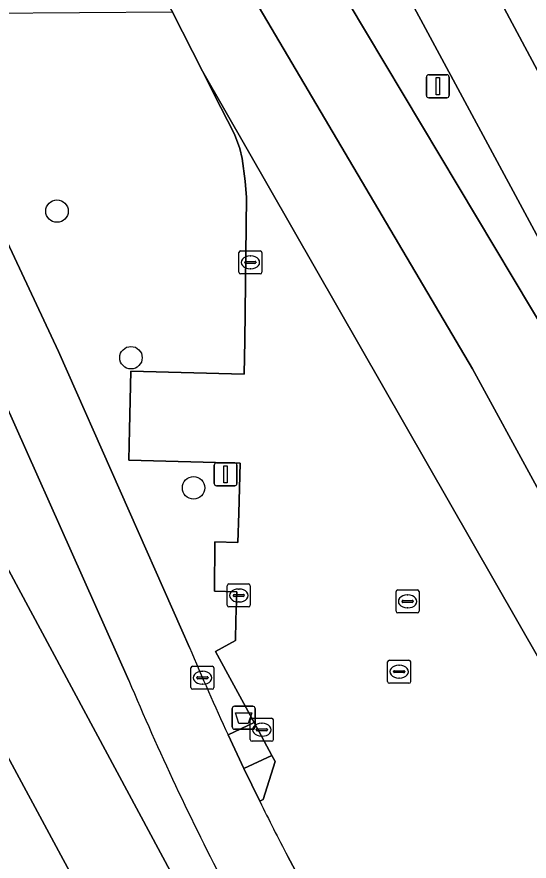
# Model space of a CAD drawing. Extents: x 161477 to 163040, y 383680 to 384871.
# Drawn here: x 162718.67 to 162740.95, y 384444.82 to 384481.52 of the extents above; entities that cross this region are included whole.
import ezdxf

# ---------------------------------------------------------------- set-up
doc = ezdxf.new("R2010")
doc.units = 0
for name, color, linetype in [('IMGEO_Afvalbak', 7, 'Continuous'), ('IMGEO_Berm_groen', 7, 'Continuous'), ('IMGEO_Berm_open', 7, 'Continuous'), ('IMGEO_Boom', 7, 'Continuous'), ('IMGEO_Fietspad_open', 7, 'Continuous'), ('IMGEO_Gemengd_bos', 7, 'Continuous'), ('IMGEO_Kolk', 7, 'Continuous'), ('IMGEO_Lichtmast', 7, 'Continuous'), ('IMGEO_Rijbaan_lokaal_open', 7, 'Continuous'), ('IMGEO_Rijbaan_regionaal_gesloten', 7, 'Continuous'), ('IMGEO_Rioolput', 7, 'Continuous'), ('IMGEO_Verkeerseiland_onvherhard', 7, 'Continuous'), ('IMGEO_Voetpad_open', 7, 'Continuous')]:
    doc.layers.add(name, color=color, linetype=linetype)

msp = doc.modelspace()

# ---------------------------------------------------------------- linework, layer by layer
at = {"layer": 'IMGEO_Afvalbak'}
for p, q in [((162728.04, 384450.657), (162728.04, 384451.457)), ((162728.04, 384451.457), (162728.04, 384450.657)), ((162728.14, 384451.557), (162728.93, 384451.557)), ((162728.93, 384451.557), (162728.14, 384451.557)), ((162729.03, 384451.457), (162729.03, 384450.657)), ((162729.03, 384450.657), (162729.03, 384451.457)), ((162728.93, 384450.557), (162728.14, 384450.557)), ((162728.14, 384450.557), (162728.93, 384450.557))]:
    msp.add_line(p, q, dxfattribs=at)
msp.add_lwpolyline([(162728.183, 384451.271), (162728.887, 384451.271), (162728.738, 384450.801), (162728.332, 384450.801), (162728.183, 384451.271)], dxfattribs=at)
for centre, start, end in [((162728.14, 384451.457), 90, 180), ((162728.14, 384451.457), 90, 180), ((162728.93, 384451.457), 0, 90), ((162728.93, 384451.457), 360, 90), ((162728.14, 384450.657), 180, 270), ((162728.14, 384450.657), 180, 270), ((162728.93, 384450.657), 270, 0), ((162728.93, 384450.657), 270, 0)]:
    msp.add_arc(centre, 0.1, start, end, dxfattribs=at)
at = {"layer": 'IMGEO_Berm_groen'}
for points in [[(162644.125, 384482.428), (162638.01, 384478.947), (162636.234, 384478.012), (162627.444, 384474.301), (162626.015, 384473.801), (162617.354, 384471.147), (162600.813, 384463.489), (162601.645, 384461.599), (162616.122, 384468.281), (162632.432, 384473.594), (162643.492, 384479.539), (162658.77, 384486.161), (162692.156, 384497.917), (162697.636, 384487.733), (162712.633, 384459.824), (162740.568, 384408)], [(162726.742, 384479.16), (162725.437, 384481.725), (162713.299, 384481.64), (162715.905, 384476.729), (162720.489, 384466.972), (162725.846, 384454.868), (162726.181, 384454.112)], [(162755.804, 384387.714), (162712.241, 384468.755), (162705.352, 384481.397)], [(162727.86, 384450.306), (162728.988, 384450.844), (162727.317, 384453.936), (162728.179, 384454.41), (162728.202, 384455.307), (162728.233, 384456.534), (162727.272, 384456.561), (162727.286, 384458.695), (162728.288, 384458.669), (162728.321, 384459.944), (162728.377, 384462.127), (162723.543, 384462.248), (162723.577, 384463.586), (162723.624, 384466.114), (162728.561, 384465.987), (162728.58, 384467.45), (162728.662, 384473.666), (162728.602, 384474.372), (162728.466, 384475.363), (162728.372, 384475.805), (162728.136, 384476.421), (162727.244, 384478.173), (162726.742, 384479.16)]]:
    msp.add_lwpolyline(points, dxfattribs=at)
msp.add_arc((162837.441, 384500.921), 120.706, 202.81712, 204.7918, dxfattribs=at)
at = {"layer": 'IMGEO_Berm_open'}
for points in [[(162783.574, 384393.336), (162743.174, 384468.546), (162733.036, 384487.349), (162728.01, 384496.744)], [(162724.869, 384496.086), (162727.101, 384492.335), (162729.089, 384488.843), (162741.848, 384467.5), (162762.196, 384429.925), (162790.63, 384376.933), (162804.086, 384351.856), (162807.805, 384344.925), (162816.329, 384329.112), (162820.302, 384321.25)]]:
    msp.add_lwpolyline(points, dxfattribs=at)
at = {"layer": 'IMGEO_Boom'}
for centre in [(162720.419, 384473.078), (162723.636, 384466.705), (162726.36, 384461.045)]:
    msp.add_circle(centre, 0.489, dxfattribs=at)
at = {"layer": 'IMGEO_Fietspad_open'}
for points in [[(162726.181, 384454.112), (162725.846, 384454.868), (162720.489, 384466.972), (162715.905, 384476.729), (162713.299, 384481.64), (162710.252, 384487.382), (162707.972, 384491.332)], [(162716.119, 384469.276), (162723.544, 384452.678)], [(162729.237, 384447.423), (162728.546, 384448.846), (162727.86, 384450.306)], [(162766.389, 384379.222), (162765.781, 384380.205), (162759.804, 384390.713), (162755.882, 384397.717), (162749.046, 384410.435), (162747.614, 384413.099), (162746.199, 384415.731), (162743.576, 384420.611), (162741.815, 384423.887), (162739.358, 384428.459), (162738.144, 384430.717), (162735.7, 384435.263), (162734.898, 384436.755), (162730.45, 384445.031)]]:
    msp.add_lwpolyline(points, dxfattribs=at)
for centre, radius, start, end in [((162837.441, 384500.921), 120.706, 202.81712, 204.7918), ((162831.819, 384498.049), 117.397, 202.73537, 207.61625), ((162841.933, 384503.068), 125.685, 206.27856, 207.50121)]:
    msp.add_arc(centre, radius, start, end, dxfattribs=at)
at = {"layer": 'IMGEO_Gemengd_bos'}
msp.add_lwpolyline([(162740.568, 384408), (162712.633, 384459.824), (162697.636, 384487.733), (162692.156, 384497.917), (162658.77, 384486.161), (162643.492, 384479.539), (162632.432, 384473.594), (162616.122, 384468.281), (162601.645, 384461.599), (162599.402, 384460.553), (162598.806, 384460.276), (162598.384, 384460.09), (162590.567, 384456.619), (162576.359, 384450.17), (162573.311, 384448.845), (162563.678, 384444.655)], dxfattribs=at)
at = {"layer": 'IMGEO_Kolk'}
for p, q in [((162728.33, 384470.421), (162728.33, 384471.273)), ((162728.405, 384471.347), (162729.257, 384471.347)), ((162729.331, 384471.273), (162729.331, 384470.421)), ((162728.589, 384470.841), (162728.589, 384470.853)), ((162729.027, 384470.804), (162728.629, 384470.804)), ((162728.632, 384470.89), (162729.03, 384470.89)), ((162728.818, 384471.127), (162728.843, 384471.127)), ((162729.073, 384470.853), (162729.073, 384470.841)), ((162728.841, 384470.567), (162728.816, 384470.567)), ((162729.257, 384470.347), (162728.405, 384470.347)), ((162727.898, 384456.87), (162728.75, 384456.87)), ((162727.823, 384455.944), (162727.823, 384456.796)), ((162728.311, 384456.65), (162728.336, 384456.65)), ((162728.824, 384456.796), (162728.824, 384455.944)), ((162735.163, 384455.685), (162735.163, 384456.537)), ((162735.238, 384456.611), (162736.09, 384456.611)), ((162736.164, 384456.537), (162736.164, 384455.685)), ((162728.082, 384456.364), (162728.082, 384456.376)), ((162728.52, 384456.327), (162728.122, 384456.327)), ((162728.125, 384456.413), (162728.523, 384456.413)), ((162728.566, 384456.376), (162728.566, 384456.364)), ((162735.422, 384456.105), (162735.422, 384456.117)), ((162735.465, 384456.154), (162735.863, 384456.154)), ((162735.651, 384456.391), (162735.676, 384456.391)), ((162735.906, 384456.117), (162735.906, 384456.105)), ((162728.75, 384455.87), (162727.898, 384455.87)), ((162728.334, 384456.09), (162728.309, 384456.09)), ((162735.86, 384456.068), (162735.462, 384456.068)), ((162735.674, 384455.831), (162735.649, 384455.831)), ((162736.09, 384455.611), (162735.238, 384455.611)), ((162726.243, 384452.367), (162726.243, 384453.219)), ((162726.318, 384453.293), (162727.17, 384453.293)), ((162727.244, 384453.219), (162727.244, 384452.367)), ((162726.545, 384452.836), (162726.943, 384452.836)), ((162726.731, 384453.073), (162726.756, 384453.073)), ((162726.502, 384452.787), (162726.502, 384452.799)), ((162726.94, 384452.75), (162726.542, 384452.75)), ((162726.754, 384452.513), (162726.729, 384452.513)), ((162726.986, 384452.799), (162726.986, 384452.787)), ((162727.17, 384452.293), (162726.318, 384452.293)), ((162728.9, 384451.033), (162729.752, 384451.033)), ((162728.825, 384450.107), (162728.825, 384450.959)), ((162729.313, 384450.813), (162729.338, 384450.813)), ((162729.826, 384450.959), (162729.826, 384450.107)), ((162729.084, 384450.527), (162729.084, 384450.539)), ((162729.522, 384450.49), (162729.124, 384450.49)), ((162729.127, 384450.576), (162729.525, 384450.576)), ((162729.336, 384450.253), (162729.311, 384450.253)), ((162729.568, 384450.539), (162729.568, 384450.527)), ((162729.752, 384450.033), (162728.9, 384450.033))]:
    msp.add_line(p, q, dxfattribs=at)
for points in [[(162728.33, 384470.421), (162728.33, 384471.273)], [(162728.405, 384471.347), (162729.257, 384471.347)], [(162729.331, 384471.273), (162729.331, 384470.421)], [(162729.257, 384470.347), (162728.405, 384470.347)], [(162727.898, 384456.87), (162728.75, 384456.87)], [(162727.823, 384455.944), (162727.823, 384456.796)], [(162728.824, 384456.796), (162728.824, 384455.944)], [(162735.163, 384455.685), (162735.163, 384456.537)], [(162735.238, 384456.611), (162736.09, 384456.611)], [(162736.164, 384456.537), (162736.164, 384455.685)], [(162728.75, 384455.87), (162727.898, 384455.87)], [(162736.09, 384455.611), (162735.238, 384455.611)], [(162726.243, 384452.367), (162726.243, 384453.219)], [(162726.318, 384453.293), (162727.17, 384453.293)], [(162727.244, 384453.219), (162727.244, 384452.367)], [(162727.17, 384452.293), (162726.318, 384452.293)], [(162728.9, 384451.033), (162729.752, 384451.033)], [(162728.825, 384450.107), (162728.825, 384450.959)], [(162729.826, 384450.959), (162729.826, 384450.107)], [(162729.752, 384450.033), (162728.9, 384450.033)]]:
    msp.add_lwpolyline(points, dxfattribs=at)
for centre, radius, start, end in [((162728.407, 384471.271), 0.0765, 91.552, 178.448), ((162728.407, 384471.271), 0.0765, 91.552, 178.448), ((162729.255, 384471.271), 0.0765, 1.552, 88.448), ((162729.255, 384471.271), 0.0765, 1.552, 88.448), ((162728.629, 384470.85), 0.0403, 85.8775, 175.7526), ((162728.626, 384470.84), 0.0366, 178.938, 274.7102), ((162729.03, 384470.847), 0.043, 264.8664, 352.4533), ((162729.034, 384470.852), 0.0386, 1.7309, 96.639), ((162728.407, 384470.423), 0.0765, 181.552, 268.448), ((162728.407, 384470.423), 0.0765, 181.552, 268.448), ((162729.255, 384470.423), 0.0765, 271.552, 358.448), ((162729.255, 384470.423), 0.0765, 271.552, 358.448), ((162727.9, 384456.794), 0.0765, 91.552, 178.448), ((162727.9, 384456.794), 0.0765, 91.552, 178.448), ((162728.748, 384456.794), 0.0765, 1.552, 88.448), ((162728.748, 384456.794), 0.0765, 1.552, 88.448), ((162735.24, 384456.535), 0.0765, 91.552, 178.448), ((162735.24, 384456.535), 0.0765, 91.552, 178.448), ((162736.088, 384456.535), 0.0765, 1.552, 88.448), ((162736.088, 384456.535), 0.0765, 1.552, 88.448), ((162728.122, 384456.373), 0.0403, 85.8775, 175.7526), ((162728.119, 384456.363), 0.0366, 178.938, 274.7102), ((162728.523, 384456.37), 0.043, 264.8664, 352.4533), ((162728.527, 384456.375), 0.0386, 1.7309, 96.639), ((162735.462, 384456.114), 0.0403, 85.8775, 175.7526), ((162735.867, 384456.116), 0.0386, 1.7309, 96.639), ((162727.9, 384455.946), 0.0765, 181.552, 268.448), ((162727.9, 384455.946), 0.0765, 181.552, 268.448), ((162728.748, 384455.946), 0.0765, 271.552, 358.448), ((162728.748, 384455.946), 0.0765, 271.552, 358.448), ((162735.459, 384456.104), 0.0366, 178.938, 274.7102), ((162735.863, 384456.111), 0.043, 264.8664, 352.4533), ((162735.24, 384455.687), 0.0765, 181.552, 268.448), ((162735.24, 384455.687), 0.0765, 181.552, 268.448), ((162736.088, 384455.687), 0.0765, 271.552, 358.448), ((162736.088, 384455.687), 0.0765, 271.552, 358.448), ((162726.32, 384453.217), 0.0765, 91.552, 178.448), ((162726.32, 384453.217), 0.0765, 91.552, 178.448), ((162727.168, 384453.217), 0.0765, 1.552, 88.448), ((162727.168, 384453.217), 0.0765, 1.552, 88.448), ((162726.542, 384452.796), 0.0403, 85.8775, 175.7526), ((162726.947, 384452.798), 0.0386, 1.7309, 96.639), ((162726.539, 384452.786), 0.0366, 178.938, 274.7102), ((162726.943, 384452.793), 0.043, 264.8664, 352.4533), ((162726.32, 384452.369), 0.0765, 181.552, 268.448), ((162726.32, 384452.369), 0.0765, 181.552, 268.448), ((162727.168, 384452.369), 0.0765, 271.552, 358.448), ((162727.168, 384452.369), 0.0765, 271.552, 358.448), ((162728.902, 384450.957), 0.0765, 91.552, 178.448), ((162728.902, 384450.957), 0.0765, 91.552, 178.448), ((162729.75, 384450.957), 0.0765, 1.552, 88.448), ((162729.75, 384450.957), 0.0765, 1.552, 88.448), ((162729.124, 384450.536), 0.0403, 85.8775, 175.7526), ((162729.121, 384450.526), 0.0366, 178.938, 274.7102), ((162729.525, 384450.533), 0.043, 264.8664, 352.4533), ((162729.529, 384450.538), 0.0386, 1.7309, 96.639), ((162728.902, 384450.109), 0.0765, 181.552, 268.448), ((162728.902, 384450.109), 0.0765, 181.552, 268.448), ((162729.75, 384450.109), 0.0765, 271.552, 358.448), ((162729.75, 384450.109), 0.0765, 271.552, 358.448)]:
    msp.add_arc(centre, radius, start, end, dxfattribs=at)
for centre, major_axis, ratio, start_param, end_param in [((162728.817, 384470.847), (-0.387, 0.002), 0.722429, 4.712389, 7.853982), ((162728.842, 384470.847), (-0.39, 0.002), 0.717154, 1.570796, 4.712389), ((162728.31, 384456.37), (-0.387, 0.002), 0.722429, 4.712389, 7.853982), ((162728.335, 384456.37), (-0.39, 0.002), 0.717154, 1.570796, 4.712389), ((162735.65, 384456.111), (-0.387, 0.002), 0.722429, 4.712389, 7.853982), ((162735.675, 384456.111), (-0.39, 0.002), 0.717154, 1.570796, 4.712389), ((162726.73, 384452.793), (-0.387, 0.002), 0.722429, 4.712389, 7.853982), ((162726.755, 384452.793), (-0.39, 0.002), 0.717154, 1.570796, 4.712389), ((162729.312, 384450.533), (-0.387, 0.002), 0.722429, 4.712389, 7.853982), ((162729.337, 384450.533), (-0.39, 0.002), 0.717154, 1.570796, 4.712389)]:
    msp.add_ellipse(centre, major_axis=major_axis, ratio=ratio, start_param=start_param, end_param=end_param, dxfattribs=at)
at = {"layer": 'IMGEO_Lichtmast'}
for p, q in [((162736.481, 384478.102), (162736.481, 384478.902)), ((162736.481, 384478.902), (162736.481, 384478.102)), ((162736.581, 384479.002), (162737.371, 384479.002)), ((162737.371, 384479.002), (162736.581, 384479.002)), ((162737.471, 384478.902), (162737.471, 384478.102)), ((162737.471, 384478.102), (162737.471, 384478.902)), ((162737.371, 384478.002), (162736.581, 384478.002)), ((162736.581, 384478.002), (162737.371, 384478.002)), ((162727.255, 384461.235), (162727.255, 384462.035)), ((162727.255, 384462.035), (162727.255, 384461.235)), ((162727.355, 384462.135), (162728.145, 384462.135)), ((162728.145, 384462.135), (162727.355, 384462.135)), ((162728.245, 384462.035), (162728.245, 384461.235)), ((162728.245, 384461.235), (162728.245, 384462.035)), ((162728.145, 384461.135), (162727.355, 384461.135)), ((162727.355, 384461.135), (162728.145, 384461.135))]:
    msp.add_line(p, q, dxfattribs=at)
for points in [[(162736.901, 384478.877), (162737.051, 384478.877), (162737.051, 384478.127), (162736.901, 384478.127), (162736.901, 384478.877)], [(162727.675, 384462.01), (162727.825, 384462.01), (162727.825, 384461.26), (162727.675, 384461.26), (162727.675, 384462.01)]]:
    msp.add_lwpolyline(points, dxfattribs=at)
for centre, start, end in [((162736.581, 384478.902), 90, 180), ((162736.581, 384478.902), 90, 180), ((162737.371, 384478.902), 0, 90), ((162737.371, 384478.902), 360, 90), ((162736.581, 384478.102), 180, 270), ((162736.581, 384478.102), 180, 270), ((162737.371, 384478.102), 270, 0), ((162737.371, 384478.102), 270, 0), ((162727.355, 384462.035), 90, 180), ((162727.355, 384462.035), 90, 180), ((162728.145, 384462.035), 0, 90), ((162728.145, 384462.035), 360, 90), ((162727.355, 384461.235), 180, 270), ((162727.355, 384461.235), 180, 270), ((162728.145, 384461.235), 270, 0), ((162728.145, 384461.235), 270, 0)]:
    msp.add_arc(centre, 0.1, start, end, dxfattribs=at)
at = {"layer": 'IMGEO_Rijbaan_lokaal_open'}
for points in [[(162743.365, 384450.132), (162726.742, 384479.16), (162727.244, 384478.173), (162728.136, 384476.421), (162728.372, 384475.805), (162728.466, 384475.363), (162728.602, 384474.372), (162728.662, 384473.666), (162728.58, 384467.45), (162728.561, 384465.987), (162723.624, 384466.114), (162723.577, 384463.586), (162723.543, 384462.248), (162728.377, 384462.127), (162728.321, 384459.944), (162728.288, 384458.669), (162727.286, 384458.695), (162727.272, 384456.561), (162728.233, 384456.534), (162728.202, 384455.307), (162728.179, 384454.41), (162727.317, 384453.936), (162728.988, 384450.844), (162729.76, 384449.415), (162729.903, 384449.151), (162729.38, 384447.496), (162729.237, 384447.423)], [(162730.45, 384445.031), (162734.898, 384436.755)]]:
    msp.add_lwpolyline(points, dxfattribs=at)
msp.add_arc((162841.933, 384503.068), 125.685, 206.27856, 207.50121, dxfattribs=at)
at = {"layer": 'IMGEO_Rijbaan_regionaal_gesloten'}
for points in [[(162734.536, 384497.588), (162731.669, 384497.217), (162732.057, 384496.504), (162749.243, 384464.385), (162775.555, 384415.208), (162793.573, 384382.024), (162801.221, 384366.6), (162805.613, 384358.792), (162821.748, 384328.719), (162824.684, 384323.276), (162827.124, 384318.839), (162827.515, 384318.128), (162829.17, 384315.377), (162830.104, 384313.939), (162832.261, 384310.813), (162835.388, 384306.698), (162836.958, 384304.759), (162840.28, 384301.07), (162842.22, 384299.13), (162849.263, 384292.586), (162862.777, 384279.913), (162862.888, 384279.809)], [(162762.196, 384429.925), (162741.848, 384467.5), (162729.089, 384488.843), (162727.101, 384492.335), (162724.869, 384496.086), (162721.159, 384495.567), (162738.489, 384466.227), (162752.477, 384440.575)], [(162721.159, 384495.567), (162717.548, 384495.062), (162717.676, 384494.845), (162725.437, 384481.725), (162726.742, 384479.16), (162743.365, 384450.132), (162743.463, 384449.945), (162783.583, 384375.537), (162784.08, 384375.023), (162799.55, 384344.861), (162804.335, 384333.978), (162808.424, 384324.441), (162810.807, 384318.474), (162811.526, 384316.425), (162812.046, 384313.655), (162814.503, 384307.78)], [(162752.477, 384440.575), (162738.489, 384466.227), (162721.159, 384495.567)]]:
    msp.add_lwpolyline(points, dxfattribs=at)
msp.add_lwpolyline([(162731.669, 384497.217), (162728.01, 384496.744), (162733.036, 384487.349), (162743.174, 384468.546), (162783.574, 384393.336), (162789.621, 384383.451), (162793.258, 384378.323), (162796.599, 384373.614), (162801.221, 384366.6), (162793.573, 384382.024), (162775.555, 384415.208), (162749.243, 384464.385), (162732.057, 384496.504)], close=True, dxfattribs=at)
at = {"layer": 'IMGEO_Rioolput'}
for p, q in [((162734.872, 384453.558), (162735.724, 384453.558)), ((162734.797, 384452.632), (162734.797, 384453.484)), ((162735.285, 384453.338), (162735.31, 384453.338)), ((162735.798, 384453.484), (162735.798, 384452.632)), ((162735.056, 384453.052), (162735.056, 384453.064)), ((162735.494, 384453.015), (162735.096, 384453.015)), ((162735.099, 384453.101), (162735.497, 384453.101)), ((162735.54, 384453.064), (162735.54, 384453.052)), ((162735.724, 384452.558), (162734.872, 384452.558)), ((162735.308, 384452.778), (162735.283, 384452.778))]:
    msp.add_line(p, q, dxfattribs=at)
for points in [[(162734.872, 384453.558), (162735.724, 384453.558)], [(162734.797, 384452.632), (162734.797, 384453.484)], [(162735.798, 384453.484), (162735.798, 384452.632)], [(162735.724, 384452.558), (162734.872, 384452.558)]]:
    msp.add_lwpolyline(points, dxfattribs=at)
for centre, radius, start, end in [((162734.874, 384453.482), 0.0765, 91.552, 178.448), ((162734.874, 384453.482), 0.0765, 91.552, 178.448), ((162735.722, 384453.482), 0.0765, 1.552, 88.448), ((162735.722, 384453.482), 0.0765, 1.552, 88.448), ((162735.096, 384453.061), 0.0403, 85.8775, 175.7526), ((162735.093, 384453.051), 0.0366, 178.938, 274.7102), ((162735.497, 384453.058), 0.043, 264.8664, 352.4533), ((162735.501, 384453.063), 0.0386, 1.7309, 96.639), ((162734.874, 384452.634), 0.0765, 181.552, 268.448), ((162734.874, 384452.634), 0.0765, 181.552, 268.448), ((162735.722, 384452.634), 0.0765, 271.552, 358.448), ((162735.722, 384452.634), 0.0765, 271.552, 358.448)]:
    msp.add_arc(centre, radius, start, end, dxfattribs=at)
for centre, major_axis, ratio, start_param, end_param in [((162735.284, 384453.058), (-0.387, 0.002), 0.722429, 4.712389, 7.853982), ((162735.309, 384453.058), (-0.39, 0.002), 0.717154, 1.570796, 4.712389)]:
    msp.add_ellipse(centre, major_axis=major_axis, ratio=ratio, start_param=start_param, end_param=end_param, dxfattribs=at)
at = {"layer": 'IMGEO_Verkeerseiland_onvherhard'}
msp.add_lwpolyline([(162729.903, 384449.151), (162729.76, 384449.415), (162728.546, 384448.846), (162729.237, 384447.423), (162729.38, 384447.496)], close=True, dxfattribs=at)
at = {"layer": 'IMGEO_Voetpad_open'}
for points in [[(162698.936, 384498.353), (162695.449, 384499.111), (162705.352, 384481.397), (162712.241, 384468.755), (162755.804, 384387.714)], [(162723.544, 384452.678), (162716.119, 384469.276)]]:
    msp.add_lwpolyline(points, dxfattribs=at)
msp.add_lwpolyline([(162728.988, 384450.844), (162727.86, 384450.306), (162728.546, 384448.846), (162729.76, 384449.415)], close=True, dxfattribs=at)
msp.add_arc((162831.819, 384498.049), 117.397, 202.73537, 207.61625, dxfattribs=at)

doc.saveas('drawing.dxf')
